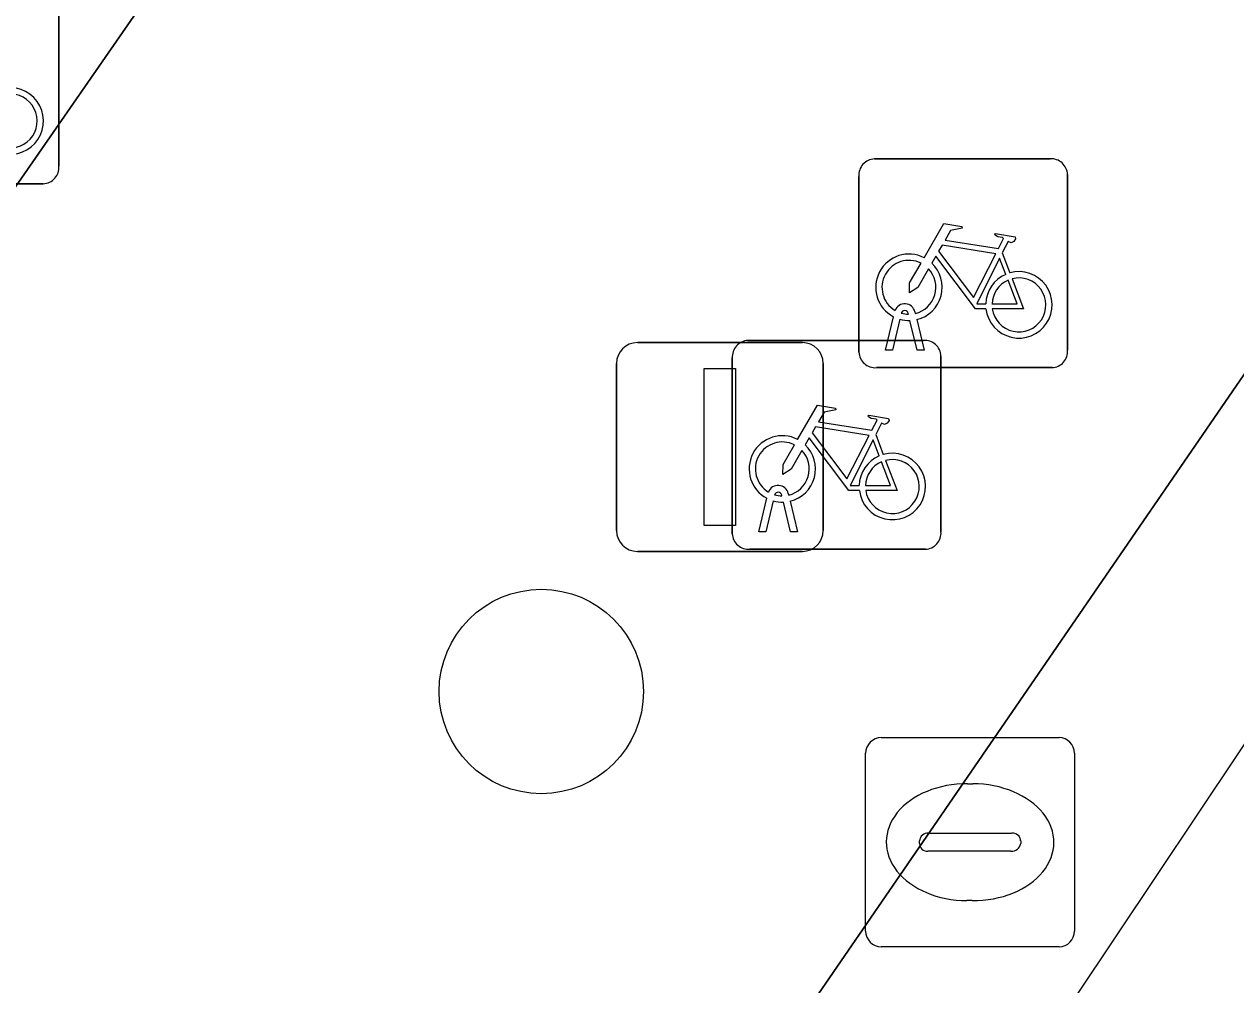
# Model space of a CAD drawing. Extents: x 160102 to 160934, y 382045 to 382923.
# Drawn here: x 160775.79 to 160781.59, y 382592.77 to 382597.36 of the extents above; entities that cross this region are included whole.
import ezdxf

# ---------------------------------------------------------------- set-up
doc = ezdxf.new("R2010")
doc.units = 0
for name, color, linetype in [('IMGEO_Boom', 7, 'Continuous'), ('IMGEO_Fietsenrek', 7, 'Continuous'), ('IMGEO_Kolk', 7, 'Continuous'), ('IMGEO_Rijbaan_lokaal_gesloten', 7, 'Continuous'), ('IMGEO_Verkeersregelinstallatiepaal', 7, 'Continuous'), ('IMGEO_Voetpad_open', 7, 'Continuous')]:
    doc.layers.add(name, color=color, linetype=linetype)

msp = doc.modelspace()

# ---------------------------------------------------------------- linework, layer by layer
at = {"layer": 'IMGEO_Boom'}
msp.add_circle((160778.269, 382594.169), 0.4892, dxfattribs=at)
at = {"layer": 'IMGEO_Fietsenrek'}
for p, q in [((160775.9595, 382597.5231), (160775.9595, 382596.6822)), ((160775.9595, 382596.6822), (160775.9595, 382597.5231)), ((160779.8639, 382596.7175), (160780.7048, 382596.7175)), ((160780.7048, 382596.7175), (160779.8639, 382596.7175)), ((160779.7895, 382595.7929), (160779.7895, 382596.6338)), ((160779.7895, 382596.6338), (160779.7895, 382595.7929)), ((160780.7885, 382596.6431), (160780.7885, 382595.8022)), ((160780.7885, 382595.8022), (160780.7885, 382596.6431)), ((160775.8851, 382596.5985), (160775.0442, 382596.5985)), ((160775.0442, 382596.5985), (160775.8851, 382596.5985)), ((160780.4762, 382596.2672), (160780.5125, 382596.172)), ((160780.0269, 382595.9739), (160780.0259, 382595.9782)), ((160780.0576, 382595.9854), (160780.0594, 382595.9775)), ((160779.9165, 382595.8023), (160779.9548, 382595.9623)), ((160779.9852, 382595.9501), (160779.9499, 382595.8023)), ((160780.068, 382595.8023), (160780.0341, 382595.944)), ((160780.0664, 382595.9483), (160780.1014, 382595.8023)), ((160779.2579, 382595.8485), (160780.0988, 382595.8485)), ((160780.0988, 382595.8485), (160779.2579, 382595.8485)), ((160779.9499, 382595.8023), (160779.9165, 382595.8023)), ((160780.1014, 382595.8023), (160780.068, 382595.8023)), ((160779.1835, 382594.9239), (160779.1835, 382595.7648)), ((160779.1835, 382595.7648), (160779.1835, 382594.9239)), ((160780.1825, 382595.7741), (160780.1825, 382594.9332)), ((160780.1825, 382594.9332), (160780.1825, 382595.7741)), ((160780.7141, 382595.7185), (160779.8732, 382595.7185)), ((160779.8732, 382595.7185), (160780.7141, 382595.7185)), ((160779.8702, 382595.3982), (160779.9065, 382595.303)), ((160779.4209, 382595.1049), (160779.4199, 382595.1092)), ((160779.4516, 382595.1164), (160779.4534, 382595.1085)), ((160779.3105, 382594.9333), (160779.3488, 382595.0933)), ((160779.3792, 382595.0811), (160779.3439, 382594.9333)), ((160779.462, 382594.9333), (160779.4281, 382595.075)), ((160779.4604, 382595.0793), (160779.4954, 382594.9333)), ((160779.3439, 382594.9333), (160779.3105, 382594.9333)), ((160779.4954, 382594.9333), (160779.462, 382594.9333)), ((160780.1081, 382594.8495), (160779.2672, 382594.8495)), ((160779.2672, 382594.8495), (160780.1081, 382594.8495))]:
    msp.add_line(p, q, dxfattribs=at)
for points in [[(160780.1021, 382596.2442), (160780.1968, 382596.4077), (160780.283, 382596.3939), (160780.2847, 382596.3852), (160780.2286, 382596.3743), (160780.2024, 382596.329), (160780.4576, 382596.2882)], [(160780.4576, 382596.2882), (160780.4826, 382596.337), (160780.4775, 382596.341), (160780.4543, 382596.3447), (160780.4416, 382596.3522), (160780.4406, 382596.3553), (160780.4428, 382596.3599), (160780.5376, 382596.3448), (160780.5399, 382596.3345), (160780.5305, 382596.3221), (160780.5181, 382596.3157), (160780.5036, 382596.3219), (160780.4762, 382596.2672)], [(160780.4447, 382596.263), (160780.1879, 382596.304), (160780.1712, 382596.2752), (160780.3382, 382596.0549), (160780.4447, 382596.263)], [(160780.1228, 382596.1917), (160780.0712, 382596.1025), (160780.0313, 382596.0765), (160780.0325, 382596.124), (160780.087, 382596.2182)], [(160780.3978, 382595.9995), (160780.3481, 382595.9996), (160780.1574, 382596.2513), (160780.1384, 382596.2185)], [(160780.4927, 382596.165), (160780.4634, 382596.2418), (160780.354, 382596.0237), (160780.3967, 382596.0236)], [(160780.4267, 382596.0235), (160780.5466, 382596.0233), (160780.5034, 382596.1369)], [(160780.5232, 382596.1438), (160780.5782, 382595.9992), (160780.4281, 382595.9995)], [(160779.4961, 382595.3752), (160779.5908, 382595.5387), (160779.677, 382595.5249), (160779.6787, 382595.5162), (160779.6226, 382595.5053), (160779.5964, 382595.46), (160779.8516, 382595.4192)], [(160779.8516, 382595.4192), (160779.8766, 382595.468), (160779.8715, 382595.472), (160779.8483, 382595.4757), (160779.8356, 382595.4832), (160779.8346, 382595.4863), (160779.8368, 382595.4909), (160779.9316, 382595.4758), (160779.9339, 382595.4655), (160779.9245, 382595.4531), (160779.9121, 382595.4467), (160779.8976, 382595.4529), (160779.8702, 382595.3982)], [(160779.8387, 382595.394), (160779.5819, 382595.435), (160779.5652, 382595.4062), (160779.7322, 382595.1859), (160779.8387, 382595.394)], [(160779.5168, 382595.3227), (160779.4652, 382595.2335), (160779.4253, 382595.2075), (160779.4265, 382595.255), (160779.481, 382595.3492)], [(160779.7918, 382595.1305), (160779.7421, 382595.1306), (160779.5514, 382595.3823), (160779.5324, 382595.3495)], [(160779.8867, 382595.296), (160779.8574, 382595.3728), (160779.748, 382595.1547), (160779.7907, 382595.1546)], [(160779.9172, 382595.2748), (160779.9722, 382595.1302), (160779.8221, 382595.1305)], [(160779.8207, 382595.1545), (160779.9406, 382595.1543), (160779.8974, 382595.2679)]]:
    msp.add_lwpolyline(points, dxfattribs=at)
for centre, radius, start, end in [((160775.7267, 382596.8989), 0.159, 187.0065, 105.77075), ((160775.7267, 382596.8989), 0.129, 188.67146, 104.58832), ((160775.8818, 382596.6764), 0.0779, 272.4484, 4.28452), ((160775.8818, 382596.6764), 0.0779, 272.4484, 4.28452), ((160779.8672, 382596.6396), 0.0779, 92.4484, 184.28452), ((160779.8672, 382596.6396), 0.0779, 92.4484, 184.28452), ((160780.7106, 382596.6398), 0.0779, 2.4484, 94.28452), ((160780.7106, 382596.6398), 0.0779, 2.4484, 94.28452), ((160780.0291, 382596.1029), 0.159, 62.67661, 242.13685), ((160780.0291, 382596.1029), 0.129, 63.31916, 238.90302), ((160780.0291, 382596.1029), 0.159, 283.5766, 46.60424), ((160780.0291, 382596.1029), 0.129, 283.60429, 43.43025), ((160780.5557, 382596.0189), 0.159, 113.3408, 178.32165), ((160780.5557, 382596.0189), 0.159, 187.0065, 105.77075), ((160780.5557, 382596.0189), 0.129, 188.67146, 104.58832), ((160780.5557, 382596.0189), 0.129, 113.92302, 177.95563), ((160780.0089, 382595.9743), 0.0499, 12.8025, 158.69338), ((160780.0089, 382595.9743), 0.0174, 12.8025, 163.45023), ((160780.0291, 382596.1029), 0.129, 253.41502, 269.02044), ((160780.0291, 382596.1029), 0.159, 253.99666, 271.78671), ((160779.2612, 382595.7706), 0.0779, 92.4484, 184.28452), ((160779.2612, 382595.7706), 0.0779, 92.4484, 184.28452), ((160780.1046, 382595.7708), 0.0779, 2.4484, 94.28452), ((160780.1046, 382595.7708), 0.0779, 2.4484, 94.28452), ((160780.7108, 382595.7964), 0.0779, 272.4484, 4.28452), ((160780.7108, 382595.7964), 0.0779, 272.4484, 4.28452), ((160779.8674, 382595.7962), 0.0779, 182.4484, 274.28452), ((160779.8674, 382595.7962), 0.0779, 182.4484, 274.28452), ((160779.4231, 382595.2339), 0.159, 62.67661, 242.13685), ((160779.4231, 382595.2339), 0.129, 63.31916, 238.90302), ((160779.4231, 382595.2339), 0.159, 283.5766, 46.60424), ((160779.4231, 382595.2339), 0.129, 283.60429, 43.43025), ((160779.9497, 382595.1499), 0.159, 113.3408, 178.32165), ((160779.9497, 382595.1499), 0.159, 187.0065, 105.77075), ((160779.9497, 382595.1499), 0.129, 188.67146, 104.58832), ((160779.9497, 382595.1499), 0.129, 113.92302, 177.95563), ((160779.4029, 382595.1053), 0.0499, 12.8025, 158.69338), ((160779.4029, 382595.1053), 0.0174, 12.8025, 163.45023), ((160779.4231, 382595.2339), 0.129, 253.41502, 269.02044), ((160779.4231, 382595.2339), 0.159, 253.99666, 271.78671), ((160780.1048, 382594.9274), 0.0779, 272.4484, 4.28452), ((160780.1048, 382594.9274), 0.0779, 272.4484, 4.28452), ((160779.2614, 382594.9272), 0.0779, 182.4484, 274.28452), ((160779.2614, 382594.9272), 0.0779, 182.4484, 274.28452)]:
    msp.add_arc(centre, radius, start, end, dxfattribs=at)
at = {"layer": 'IMGEO_Kolk'}
for p, q in [((160779.8959, 382593.9485), (160780.7481, 382593.9485)), ((160779.8215, 382593.0219), (160779.8215, 382593.8741)), ((160780.8225, 382593.8741), (160780.8225, 382593.0219)), ((160780.3095, 382593.7277), (160780.3345, 382593.7277)), ((160780.123, 382593.4913), (160780.5209, 382593.4913)), ((160780.0799, 382593.4419), (160780.0799, 382593.4541)), ((160780.564, 382593.4541), (160780.564, 382593.4419)), ((160780.5175, 382593.4047), (160780.1196, 382593.4047)), ((160780.3315, 382593.1683), (160780.3066, 382593.1683)), ((160780.7481, 382592.9475), (160779.8959, 382592.9475))]:
    msp.add_line(p, q, dxfattribs=at)
for points in [[(160779.8959, 382593.9485), (160780.7481, 382593.9485)], [(160779.8215, 382593.0219), (160779.8215, 382593.8741)], [(160780.8225, 382593.8741), (160780.8225, 382593.0219)], [(160780.7481, 382592.9475), (160779.8959, 382592.9475)]]:
    msp.add_lwpolyline(points, dxfattribs=at)
for centre, radius, start, end in [((160779.898, 382593.872), 0.0765, 91.55205, 178.44795), ((160779.898, 382593.872), 0.0765, 91.55205, 178.44795), ((160780.746, 382593.872), 0.0765, 1.55205, 88.44795), ((160780.746, 382593.872), 0.0765, 1.55205, 88.44795), ((160780.1201, 382593.4511), 0.0403, 85.87752, 175.75265), ((160780.5254, 382593.4529), 0.0386, 1.73085, 96.63898), ((160780.1166, 382593.4412), 0.0366, 178.93798, 274.71019), ((160780.5214, 382593.4475), 0.043, 264.86636, 352.45326), ((160779.898, 382593.024), 0.0765, 181.55205, 268.44795), ((160779.898, 382593.024), 0.0765, 181.55205, 268.44795), ((160780.746, 382593.024), 0.0765, 271.55205, 358.44795), ((160780.746, 382593.024), 0.0765, 271.55205, 358.44795)]:
    msp.add_arc(centre, radius, start, end, dxfattribs=at)
for centre, major_axis, ratio, start_param, end_param in [((160780.308, 382593.448), (-0.3872, 0.002), 0.722429, 4.712389, 7.853982), ((160780.333, 382593.448), (-0.3901, 0.002), 0.717154, 1.570796, 4.712389)]:
    msp.add_ellipse(centre, major_axis=major_axis, ratio=ratio, start_param=start_param, end_param=end_param, dxfattribs=at)
at = {"layer": 'IMGEO_Rijbaan_lokaal_gesloten'}
msp.add_lwpolyline([(160764.4133, 382568.1703), (160795.6729, 382614.9066), (160795.092, 382615.3), (160794.297, 382614.14), (160791.987, 382610.769), (160791.163, 382609.567), (160787.691, 382604.499), (160763.257, 382568.959)], close=True, dxfattribs=at)
at = {"layer": 'IMGEO_Verkeersregelinstallatiepaal'}
for p, q in [((160778.7291, 382595.8385), (160779.5189, 382595.8385)), ((160779.5189, 382595.8385), (160778.7291, 382595.8385)), ((160778.6291, 382594.9395), (160778.6291, 382595.7385)), ((160778.6291, 382595.7385), (160778.6291, 382594.9395)), ((160779.6189, 382595.7385), (160779.6189, 382594.9395)), ((160779.6189, 382594.9395), (160779.6189, 382595.7385)), ((160779.5189, 382594.8395), (160778.7291, 382594.8395)), ((160778.7291, 382594.8395), (160779.5189, 382594.8395))]:
    msp.add_line(p, q, dxfattribs=at)
msp.add_lwpolyline([(160779.049, 382595.714), (160779.199, 382595.714), (160779.199, 382594.964), (160779.049, 382594.964), (160779.049, 382595.714)], dxfattribs=at)
for centre, start, end in [((160778.7291, 382595.7385), 90, 180), ((160778.7291, 382595.7385), 90, 180), ((160779.5189, 382595.7385), 0, 90), ((160779.5189, 382595.7385), 360, 90), ((160778.7291, 382594.9395), 180, 270), ((160778.7291, 382594.9395), 180, 270), ((160779.5189, 382594.9395), 270, 0), ((160779.5189, 382594.9395), 270, 0)]:
    msp.add_arc(centre, 0.1, start, end, dxfattribs=at)
at = {"layer": 'IMGEO_Voetpad_open'}
msp.add_lwpolyline([(160780.054, 382602.786), (160769.686, 382587.844), (160769.298, 382587.285), (160767.334, 382584.454), (160767.172, 382584.194), (160763.609, 382579.073), (160763.749, 382578.97), (160761.155, 382575.469), (160761.386, 382575.301), (160761.329, 382575.219), (160760.618, 382574.2), (160759.006, 382571.858), (160763.257, 382568.959), (160787.691, 382604.499)], dxfattribs=at)
msp.add_lwpolyline([(160780.054, 382602.786), (160780.249, 382603.067), (160779.893, 382603.312), (160779.752, 382603.092), (160779.582, 382603.212), (160779.038, 382602.663), (160766.66, 382590.155), (160764.076, 382591.898), (160763.168, 382590.709), (160757.915, 382594.327), (160756.434, 382592.182), (160758.468, 382590.81), (160758.286, 382590.546), (160766.561, 382584.965), (160766.74, 382585.23), (160767.246, 382584.889), (160767.067, 382584.623), (160767.334, 382584.454), (160769.298, 382587.285), (160769.686, 382587.844)], close=True, dxfattribs=at)

doc.saveas('drawing.dxf')
